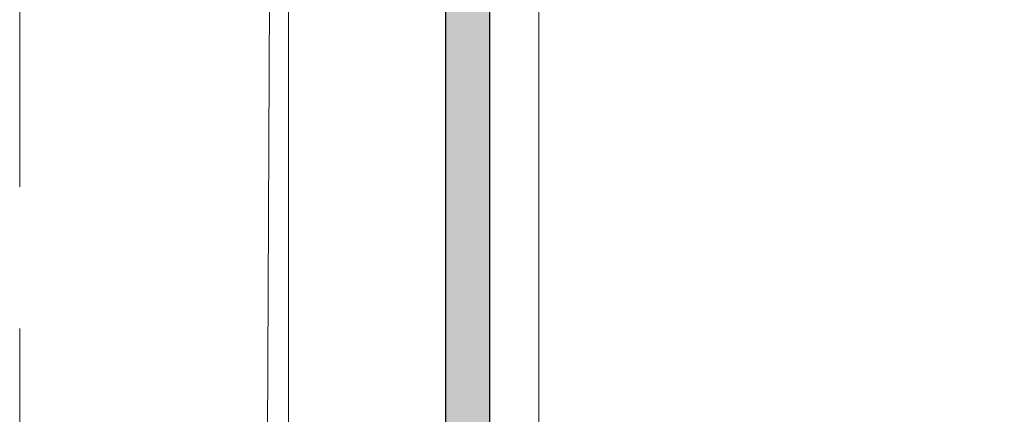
# Model space of a CAD drawing. Header units: millimetres. Extents: x 567 to 934, y -1 to 364.
# Tile 1016 of 1056: x 748.456 to 749.557, y 233.26 to 233.702. Entities that reach past the tile are written whole.
import ezdxf

# ---------------------------------------------------------------- set-up
doc = ezdxf.new("R2010")
doc.units = ezdxf.units.MM
doc.header["$MEASUREMENT"] = 0
doc.linetypes.add('HIDDEN2', pattern=[0.47625, 0.3175, -0.15875])
doc.layers.add('AF-Condutos', color=140, linetype='Continuous', lineweight=25)
doc.layers.add('DI-Detalhes', color=1, linetype='HIDDEN2', lineweight=9)
doc.layers.add('ARQ FINA', color=8, linetype='Continuous')

msp = doc.modelspace()

# ---------------------------------------------------------------- hatches: boundary and pattern name
at = {"layer": 'AF-Condutos', "linetype": 'Continuous'}
msp.add_hatch(color=151, dxfattribs=at).paths.add_polyline_path([(748.9814, 233.9101), (748.9319, 233.9101), (748.9319, 232.1369), (748.9814, 232.1369)])

# ---------------------------------------------------------------- linework, layer by layer
at = {"layer": 'AF-Condutos'}
for p, q in [((748.9319, 233.9101), (748.9319, 232.1369)), ((748.9814, 232.1369), (748.9814, 233.9101))]:
    msp.add_line(p, q, dxfattribs=at)
at = {"layer": 'ARQ FINA', "lineweight": 5}
for p, q in [((748.757, 238.5658), (748.7084, 227.791)), ((748.7564, 227.5115), (748.7564, 238.5658)), ((749.0364, 232.9755), (749.0364, 235.1755))]:
    msp.add_line(p, q, dxfattribs=at)
at = {"layer": 'DI-Detalhes'}
msp.add_lwpolyline([(748.4558, 238.9038), (757.4219, 238.9038), (757.4219, 227.3238), (748.4558, 227.3238), (748.4558, 238.9038)], dxfattribs=at)

doc.saveas('drawing.dxf')
